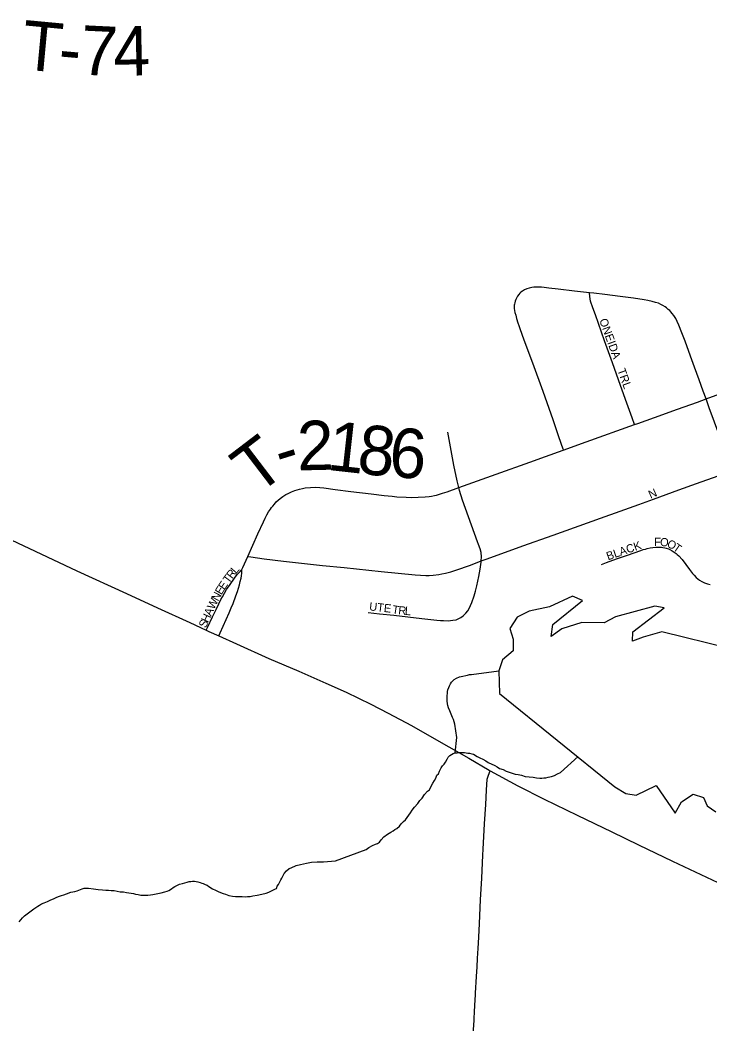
# Model space of a CAD drawing. Extents: x 1410790 to 1770854, y 448063 to 770588.
# Drawn here: x 1601027 to 1605217, y 600378 to 606475 of the extents above; entities that cross this region are included whole.
import ezdxf

# ---------------------------------------------------------------- set-up
doc = ezdxf.new("R2010")
doc.units = 0
for name, color, linetype in [('GM_X_County_Road', 7, 'Continuous'), ('GM_X_Major_Lake', 7, 'Continuous'), ('GM_X_Major_River', 7, 'Continuous'), ('GM_X_Township_Road', 7, 'Continuous'), ('GM_X_Township_Road_Text', 7, 'Continuous'), ('GM_X_Township_Subdivision', 7, 'Continuous'), ('GM_X_Township_Subdivision_Text', 7, 'Continuous')]:
    doc.layers.add(name, color=color, linetype=linetype)

msp = doc.modelspace()

# ---------------------------------------------------------------- linework, layer by layer
at = {"layer": 'GM_X_County_Road'}
for points in [[(1600369.8, 603606.2), (1600419.9, 603580.7), (1600525.9, 603529), (1600736.5, 603429.4), (1600938.1, 603334.1), (1601371.9, 603131), (1601673.4, 602993.5), (1601860.8, 602906.3), (1602057.5, 602815.7), (1602157.4, 602769.3)], [(1602157.4, 602769.3), (1602173.4, 602761.9), (1602233.2, 602735.4)], [(1602233.2, 602735.4), (1602341.4, 602687.4), (1602538.7, 602598.4), (1602719.3, 602520.3), (1602884.7, 602448), (1603007.1, 602392.5), (1603157.9, 602320.1), (1603263, 602266.2), (1603404.5, 602190), (1603570.2, 602096.3), (1603752.4, 601991.9), (1603876.8, 601918.7), (1603881.9, 601916)], [(1603881.9, 601916), (1604049.6, 601824.7), (1604209.6, 601742.8), (1604410.6, 601646.6), (1604620.4, 601545.8), (1604782.2, 601466.3), (1604989.5, 601367.6), (1605264.1, 601237.4)]]:
    msp.add_lwpolyline(points, dxfattribs=at)
at = {"layer": 'GM_X_Major_Lake'}
for points in [[(1604810.5, 602727.1), (1604745.9, 602702.5), (1604749.2, 602760.5), (1604938.5, 602904.6), (1604882.7, 602915.9), (1604643.1, 602851), (1604574.2, 602814.5), (1604438.2, 602817.5), (1604317.2, 602778.1), (1604252.1, 602731.4), (1604261.7, 602805.3), (1604443.1, 602949.6), (1604381.7, 602977), (1604242.1, 602912), (1604119.4, 602884.6), (1604046.5, 602848.2), (1604001, 602781), (1604021.5, 602714.5), (1604022, 602644.3), (1603956.7, 602589.7), (1603935.1, 602522), (1603938.1, 602385.7)], [(1605335.4, 602659.5), (1604925.3, 602760.7), (1604810.5, 602727.1)], [(1603938.1, 602385.7), (1604640.1, 601819.2)], [(1604640.1, 601819.2), (1604705.2, 601777.7), (1604769.1, 601768.3), (1604890.5, 601825.8), (1605004.9, 601658.9), (1605044.4, 601728.2), (1605115.5, 601774.7), (1605177.1, 601753.3), (1605200, 601702.7), (1605253.3, 601667.5)]]:
    msp.add_lwpolyline(points, dxfattribs=at)
at = {"layer": 'GM_X_Major_River'}
for points in [[(1603669.1, 602024.9), (1603680.1, 602117.1), (1603674.5, 602159.3), (1603666.9, 602199.4), (1603659.2, 602227.6), (1603653.3, 602239.7), (1603645.5, 602259.8), (1603637.7, 602280), (1603629.9, 602298.1), (1603624, 602312.2), (1603622.1, 602322.2), (1603620.3, 602340.3), (1603620.5, 602360.4), (1603622.9, 602398.4), (1603625.1, 602408.4), (1603631.2, 602422.4), (1603635.3, 602432.4), (1603641.5, 602444.4), (1603647.6, 602454.3), (1603663.8, 602470.2), (1603677.9, 602478.1), (1603696, 602485.9), (1603716.1, 602489.7), (1603734.2, 602495.5), (1603744.2, 602497.4), (1603756.3, 602501.3), (1603768.3, 602501.2), (1603935.1, 602522)], [(1602943.3, 601369.1), (1603129.9, 601437), (1603146.1, 601450.9), (1603168.3, 601462.7), (1603186.4, 601470.5), (1603198.5, 601474.4), (1603210.6, 601482.3), (1603220.7, 601496.2), (1603236.9, 601514.1), (1603259.2, 601531.9), (1603279.3, 601543.7), (1603293.4, 601551.6), (1603303.5, 601559.5), (1603315.6, 601565.4), (1603331.8, 601579.3), (1603342, 601593.2), (1603356.1, 601607.1), (1603368.3, 601617), (1603398.8, 601660.8), (1603409, 601676.7), (1603423.2, 601694.6), (1603443.5, 601716.5), (1603455.7, 601734.4), (1603469.9, 601750.3), (1603484.1, 601772.2), (1603502.4, 601792.1), (1603514.5, 601799.9), (1603522.7, 601817.9), (1603532.9, 601839.9), (1603543.1, 601857.8), (1603551.3, 601871.8), (1603557.5, 601889.8), (1603567.6, 601897.7), (1603573.8, 601913.7), (1603584, 601933.6), (1603592.1, 601945.5), (1603602.3, 601955.5), (1603610.4, 601967.4), (1603620.6, 601987.3), (1603626.8, 601999.3), (1603636.9, 602009.2), (1603657.1, 602021.1), (1603669.1, 602024.9), (1603681.1, 602024.8), (1603693.2, 602026.7), (1603703.2, 602026.6), (1603715.2, 602026.5), (1603727.2, 602026.3), (1603737.2, 602024.2), (1603747.2, 602022.1), (1603757.3, 602022), (1603771.2, 602017.9), (1603781.2, 602015.8), (1603803.2, 602003.5), (1603819.1, 601995.3), (1603837.1, 601987.1), (1603855, 601976.9), (1603870.9, 601966.7), (1603910.8, 601948.2), (1603924.7, 601940), (1603938.6, 601929.9), (1603960.6, 601923.6), (1603978.5, 601913.4), (1603998.5, 601907.2), (1604016.5, 601901), (1604034.5, 601894.8), (1604052.5, 601892.6), (1604072.5, 601888.4), (1604094.4, 601882.1), (1604118.5, 601879.9), (1604142.5, 601877.6), (1604162.5, 601873.4), (1604184.5, 601871.2), (1604196.5, 601871), (1604208.6, 601872.9), (1604220.6, 601872.8), (1604234.7, 601876.7), (1604244.7, 601878.5), (1604254.7, 601880.4), (1604272.8, 601886.3), (1604291, 601898.1), (1604309.1, 601905.9), (1604416.8, 602003.3)], [(1601672.4, 601175.6), (1601688.4, 601175.4), (1601702.4, 601173.2), (1601716.4, 601171.1), (1601728.4, 601167), (1601744.4, 601164.8), (1601760.4, 601160.6), (1601786.4, 601160.3), (1601802.5, 601160.2), (1601818.5, 601162), (1601832.5, 601163.8), (1601884.8, 601175.3), (1601906.9, 601181.1), (1601920.9, 601185), (1601931, 601188.9), (1601947.1, 601198.7), (1601957.2, 601206.7), (1601967.3, 601212.6), (1601979.4, 601218.4), (1601995.5, 601226.3), (1602013.6, 601232.1), (1602027.7, 601236), (1602041.8, 601239.9), (1602053.8, 601243.7), (1602063.8, 601243.6), (1602073.9, 601245.5), (1602085.9, 601245.4), (1602095.9, 601243.3), (1602105.9, 601241.2), (1602119.9, 601237), (1602129.9, 601232.9), (1602139.9, 601230.8), (1602151.8, 601224.7), (1602163.8, 601220.5), (1602173.7, 601212.4), (1602195.6, 601198.1), (1602213.6, 601189.9), (1602229.5, 601181.7), (1602243.5, 601175.6), (1602259.5, 601171.4), (1602275.4, 601167.2), (1602295.4, 601159), (1602317.4, 601154.7), (1602335.4, 601152.5), (1602345.4, 601152.4), (1602361.5, 601152.3), (1602375.5, 601152.1), (1602393.5, 601149.9), (1602407.5, 601151.8), (1602423.6, 601151.6), (1602439.6, 601155.4), (1602467.8, 601161.2), (1602495.9, 601166.9), (1602522, 601172.6), (1602538.1, 601178.5), (1602574.3, 601196.2), (1602584.4, 601200.1), (1602588.6, 601214.1), (1602596.7, 601226), (1602604.9, 601242), (1602611, 601253.9), (1602617.1, 601263.9), (1602623.3, 601275.9), (1602631.5, 601291.8), (1602645.6, 601307.7), (1602661.8, 601321.6), (1602673.9, 601325.5), (1602704.1, 601341.2), (1602730.2, 601346.9), (1602766.4, 601354.6), (1602796.5, 601360.3), (1602830.6, 601361.9), (1602870.7, 601363.5), (1602918.8, 601367), (1602943.3, 601369.1)], [(1601021.2, 600997.9), (1601031.4, 601009.9), (1601041.5, 601021.8), (1601053.7, 601035.7), (1601110.2, 601077.2), (1601122.3, 601085.1), (1601134.4, 601093), (1601144.5, 601098.9), (1601156.6, 601106.8), (1601172.7, 601114.7), (1601192.9, 601122.5), (1601213, 601132.3), (1601229.1, 601138.1), (1601245.2, 601146), (1601261.3, 601151.8), (1601279.4, 601157.7), (1601293.5, 601161.5), (1601309.6, 601169.4), (1601335.7, 601179.1), (1601359.8, 601182.9), (1601373.9, 601186.7), (1601384, 601190.7), (1601404.1, 601198.4), (1601416.1, 601202.3), (1601442.2, 601202.1), (1601472.2, 601199.7), (1601502.2, 601195.4), (1601528.3, 601193.1), (1601548.3, 601190.9), (1601564.3, 601190.8), (1601580.3, 601188.6), (1601598.3, 601188.4), (1601616.3, 601184.2), (1601634.3, 601180), (1601654.4, 601179.8), (1601672.4, 601175.6)]]:
    msp.add_lwpolyline(points, dxfattribs=at)
at = {"layer": 'GM_X_Township_Road'}
for points in [[(1605193, 604174.2), (1605277.7, 604204.9), (1605546, 604300.5), (1605626.7, 604329)], [(1604759, 604018.3), (1604779, 604025.5), (1604880.2, 604061.9), (1605019.8, 604111.7), (1605142.1, 604155.6), (1605193, 604174.2)], [(1604326, 603863.9), (1604465.2, 603913.5), (1604759, 604018.3)], [(1603691.2, 603635.9), (1603918.9, 603716.8), (1604123.9, 603790.6), (1604218.5, 603825.6), (1604326, 603863.9)], [(1602410, 603217.6), (1602470.7, 603355), (1602504.9, 603427.9), (1602516.3, 603450.7), (1602526.4, 603471), (1602536.2, 603488), (1602547.9, 603505), (1602554.6, 603514.4), (1602561.4, 603523.6), (1602571.7, 603535.7), (1602582.6, 603548.4), (1602593.5, 603558.7), (1602606.1, 603569.6), (1602622.6, 603582.6), (1602640.3, 603593.3), (1602655.2, 603600.9), (1602674.6, 603610.2), (1602695.1, 603618.2), (1602709.9, 603623), (1602723.3, 603626.9), (1602742.5, 603631.2), (1602759.4, 603633.9), (1602791.6, 603636.8), (1602822.1, 603637.5), (1602847.9, 603636.1), (1602872.7, 603633.5), (1602941.2, 603624.8), (1603034.9, 603613), (1603159.4, 603597.8), (1603238.6, 603588.8), (1603285.9, 603583.4), (1603315.4, 603580.7), (1603372.8, 603578), (1603406, 603576), (1603443.8, 603577.1), (1603487.4, 603580.1), (1603512.4, 603582.5), (1603525.2, 603584.3), (1603544, 603587.7), (1603556.4, 603590.8), (1603573.5, 603596), (1603592.7, 603601.6), (1603620.6, 603610.7), (1603691.2, 603635.9)], [(1602374.8, 603138.2), (1602380.6, 603151), (1602410, 603217.6)], [(1602233.2, 602735.4), (1602241.4, 602753.5), (1602296, 602875.1), (1602309.8, 602905.5), (1602320.8, 602932.6), (1602338, 602977.9), (1602347.3, 603005.5), (1602359, 603045.9), (1602364.1, 603065.2), (1602369.5, 603085.8), (1602372.1, 603100.2), (1602373.7, 603115.9), (1602374.8, 603138.2)], [(1603773.3, 600225.9), (1603783.9, 600402.2), (1603787.4, 600461), (1603788.7, 600480.6), (1603789.5, 600493.7), (1603791.1, 600519.8), (1603793.5, 600559), (1603793.9, 600565.6), (1603799.4, 600666.9), (1603802.8, 600725.8), (1603805.6, 600774.9), (1603807.5, 600807.6), (1603808.6, 600837.1), (1603812.3, 600905.8), (1603816.6, 600987.7), (1603824, 601133), (1603830.7, 601262.8), (1603835.2, 601357.7), (1603837.5, 601403.4), (1603839, 601439.4), (1603847.5, 601593), (1603854.8, 601710.7), (1603859.9, 601799), (1603864.6, 601864.3), (1603865.8, 601870.9), (1603867.7, 601878.1), (1603872, 601889.5), (1603881.9, 601916)]]:
    msp.add_lwpolyline(points, dxfattribs=at)
at = {"layer": 'GM_X_Township_Subdivision'}
for points in [[(1604484.9, 604819.2), (1604393.4, 604829.9), (1604294.3, 604842), (1604238.5, 604847.9), (1604209.1, 604851), (1604193, 604852.3), (1604174.8, 604853.2), (1604157.4, 604853.8), (1604147.4, 604852.7), (1604135, 604851.6), (1604118.6, 604847.9), (1604104.9, 604843.6), (1604089.7, 604836.6), (1604078.4, 604829.7), (1604069.3, 604823.2), (1604061.9, 604815.8), (1604056.3, 604808.9), (1604048.5, 604798), (1604042, 604786.2), (1604038.1, 604778.1), (1604034, 604767.3), (1604032, 604758.8), (1604030, 604750.6), (1604028.5, 604742.9), (1604028.1, 604735.1), (1604028.5, 604724.6), (1604030.3, 604712.5), (1604032.8, 604700.3), (1604037.2, 604682.6), (1604042.9, 604662), (1604050.5, 604636.7), (1604055.8, 604620.5), (1604062.7, 604602.3), (1604087.3, 604534), (1604139.4, 604393.3), (1604201.2, 604222.5), (1604261.8, 604049), (1604297.7, 603946), (1604323.7, 603871.1), (1604326, 603863.9)], [(1605193, 604174.2), (1605175.7, 604220.8), (1605150.8, 604289.6), (1605122.9, 604366.5), (1605098.9, 604434), (1605065.9, 604524.8), (1605046.7, 604575.6), (1605028.9, 604621.8), (1605018.5, 604645.2), (1605009.4, 604663), (1604997.6, 604680.8), (1604987.6, 604693.3), (1604979.9, 604702.5), (1604972.5, 604710.8), (1604963.4, 604718.6), (1604952.7, 604727.6), (1604944.3, 604733.8), (1604930.7, 604742.4), (1604918.3, 604748.5), (1604904.3, 604755.2), (1604887, 604761.1), (1604865.3, 604766.8), (1604840.6, 604772), (1604817.6, 604776.3), (1604752.1, 604786.3), (1604671.3, 604797.1), (1604577.9, 604809), (1604512.3, 604816), (1604484.9, 604819.2)], [(1604759, 604018.3), (1604744.9, 604059.1), (1604712, 604149.3), (1604673.4, 604255.2), (1604624.7, 604393), (1604577.5, 604526.7), (1604520.9, 604684.2), (1604505.2, 604728), (1604491.7, 604768.6), (1604487.2, 604797.3), (1604484.9, 604819.2)], [(1605350.1, 603737.2), (1605342.4, 603758.6), (1605314.1, 603839.4), (1605281.2, 603933.2), (1605244.6, 604034.2), (1605212.8, 604121), (1605193, 604174.2)], [(1603691.2, 603635.9), (1603682, 603676.5), (1603662.4, 603772.7), (1603625.6, 603972.5)], [(1603828.4, 603190.2), (1603863.9, 603203.9), (1604080.3, 603281.5), (1604265.4, 603347.9), (1604551.7, 603450.4), (1604670.9, 603493.2), (1604785.9, 603533.7), (1604874, 603565.1), (1605027.6, 603622), (1605134.7, 603660.9), (1605266, 603707.4), (1605350.1, 603737.2)], [(1603828.4, 603190.2), (1603829.5, 603216.1), (1603826.7, 603241.7), (1603821, 603264.7), (1603811.1, 603290.5), (1603804.9, 603306.8), (1603768.4, 603408.4), (1603713.9, 603559.8), (1603695, 603619.1), (1603691.2, 603635.9)], [(1604558.7, 603169.2), (1604588.5, 603180.4), (1604648.7, 603203.2), (1604715.5, 603226.3), (1604797.4, 603254.6), (1604811.3, 603258.9), (1604824.7, 603262.8), (1604836.5, 603265.5), (1604853.8, 603269.4), (1604870.3, 603272.4), (1604887.7, 603275), (1604902, 603275), (1604912.8, 603275), (1604922, 603274.1), (1604931.5, 603272.8), (1604942.8, 603270.7), (1604951.9, 603268.1), (1604964.9, 603263.3), (1604973.8, 603258.9), (1604987.8, 603251.5), (1604999.6, 603244.2), (1605011.6, 603235.4), (1605018.7, 603229.4), (1605028.3, 603220.6), (1605047.3, 603198.7), (1605091.8, 603137.9), (1605110.4, 603114.9), (1605120.7, 603103.5), (1605132.7, 603090.2), (1605143.3, 603081), (1605153.7, 603073.3), (1605168.1, 603064.7), (1605184.6, 603057.1), (1605202, 603051.2), (1605218.4, 603046.7)], [(1602410, 603217.6), (1602427.5, 603215), (1602508.8, 603202.9), (1602626.3, 603188.6), (1602864.4, 603163.5), (1602994.9, 603149.6), (1603220.2, 603127.2), (1603425.8, 603106.8), (1603490.6, 603102.8), (1603512.3, 603102.4), (1603535.7, 603103.7), (1603570.9, 603107.8), (1603589.1, 603111.1), (1603609.8, 603116), (1603644.2, 603124.9), (1603673.2, 603133.8), (1603763.3, 603165), (1603828.4, 603190.2)], [(1603141.3, 602876.5), (1603209.8, 602869.6), (1603297.8, 602860.8), (1603466.6, 602840.4), (1603557.7, 602831), (1603579.7, 602829.2), (1603599.5, 602828), (1603626.4, 602827.1), (1603655.7, 602829.7), (1603675.2, 602833.5), (1603692, 602840.4), (1603703.9, 602847.8), (1603717.2, 602857.2), (1603734.3, 602872.9), (1603746.6, 602888.2), (1603756.4, 602905.1), (1603762.8, 602919.6), (1603770.3, 602938.4), (1603784, 602978.9), (1603792.4, 603007.2), (1603800.8, 603038.6), (1603812.4, 603095.5), (1603821.7, 603141.2), (1603828, 603183.4), (1603828.4, 603190.2)], [(1602157.4, 602769.3), (1602165.4, 602786.1), (1602196.2, 602850.7), (1602217.2, 602894.8), (1602233.8, 602930.1), (1602246, 602956), (1602255.5, 602973.2), (1602267.6, 602994.5), (1602280.8, 603016.3), (1602302.5, 603047.7), (1602328.7, 603086.1), (1602345.5, 603107.8), (1602357.5, 603120.8), (1602374.8, 603138.2)]]:
    msp.add_lwpolyline(points, dxfattribs=at)

# ---------------------------------------------------------------- texts
at = {"layer": 'GM_X_Township_Road_Text'}
for s, rotation, p in [('T', 354.63097, (1601027.5, 606177.6)), ('7', 357.22708, (1601388.5, 606144.9)), ('4', 1.20883, (1601595.8, 606135.7)), ('-', 355.02842, (1601253.2, 606156.4)), ('2', 1.30948, (1602712.1, 603739.8)), ('1', 353.68896, (1602884.8, 603744.4)), ('8', 353.67651, (1603067, 603724.3)), ('6', 355.92795, (1603262.1, 603702.9)), ('T', 37.32522, (1602463.7, 603583.9)), ('-', 17.31, (1602617.3, 603707))]:
    msp.add_text(s, height=300, rotation=rotation, dxfattribs=at).set_placement(p)
at = {"layer": 'GM_X_Township_Subdivision_Text'}
for s, rotation, p in [('ONEIDA', 289.79501, (1604543.8, 604653.1)), ('TRL', 289.80322, (1604653.8, 604349.6)), ('N', 23.96474, (1604856.7, 603567.4)), ('BLACK', 19.17458, (1604597.9, 603193.7)), ('F', 359.18037, (1604877.9, 603282.2)), ('O', 355.00943, (1604912.2, 603281.8)), ('O', 332.68226, (1604951.1, 603279.4)), ('T', 325.50695, (1604988.7, 603260)), ('R', 53.0281, (1602315, 603078.4)), ('L', 49.29204, (1602338.3, 603109.4)), ('E', 56.3175, (1602267.7, 603010.4)), ('T', 53.9224, (1602294.4, 603050.2)), ('N', 62.16408, (1602229.7, 602942.5)), ('E', 59.00813, (1602249.9, 602980.8)), ('W', 63.94616, (1602204.8, 602891.5)), ('A', 65.90878, (1602187, 602851.7)), ('UTE', 353.65537, (1603145.6, 602890.6)), ('T', 351.27876, (1603284.4, 602872.5)), ('R', 354.75727, (1603322.5, 602866.8)), ('L', 355.01661, (1603362.1, 602863.1)), ('S', 65.91547, (1602154.7, 602779.4)), ('H', 65.90878, (1602169.1, 602811.6))]:
    msp.add_text(s, height=50, rotation=rotation, dxfattribs=at).set_placement(p)

doc.saveas('drawing.dxf')
